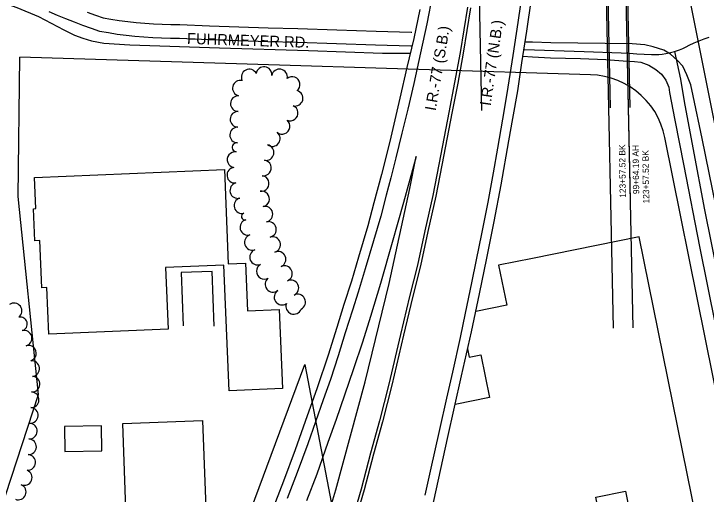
# Model space of a CAD drawing. Extents: x -25029 to 2274964, y -81170 to 687028.
# Drawn here: x -5410 to -4527, y -67116 to -66503 of the extents above; entities that cross this region are included whole.
import ezdxf

# ---------------------------------------------------------------- set-up
doc = ezdxf.new("R2010")
doc.units = 0
for name, color, linetype in [('81911BEA - RW_X_Fee_RW', 7, 'Continuous'), ('AP_X_Runway', 7, 'Continuous'), ('BD_X_Canopy', 7, 'Continuous'), ('BLDG', 7, 'Continuous'), ('BR_X_Rail_Object', 7, 'Continuous'), ('Default', 7, 'Continuous'), ('GE_X_CL_100', 7, 'Continuous'), ('GE_X_CL_2000', 7, 'Continuous'), ('PV_X_EOP', 7, 'Continuous'), ('ROAD', 7, 'Continuous'), ('TREES', 7, 'Continuous'), ('WALL', 7, 'Continuous')]:
    doc.layers.add(name, color=color, linetype=linetype)

msp = doc.modelspace()

# ---------------------------------------------------------------- linework, layer by layer
at = {"layer": '81911BEA - RW_X_Fee_RW'}
for p, q in [((-5404.25, -66736.21), (-5402.05, -66558.75)), ((-5378.34, -66988.75), (-5404.25, -66736.21)), ((-5144.04, -67234.06), (-5038.65, -66950.66)), ((-5038.65, -66950.66), (-4994.72, -67179.49)), ((-5479.43, -67300.49), (-5378.34, -66988.75))]:
    msp.add_line(p, q, dxfattribs=at)
for points in [[(-4366.67, -67383.31), (-4370, -67366.77), (-4388.22, -67276.31), (-4407.96, -67178.28), (-4459.99, -66919.94), (-4518.67, -66628.59), (-4548.73, -66479.3)], [(-4674.42, -66580.95), (-5112.18, -66567.6), (-5402.05, -66558.75)], [(-4579.44, -66661.16), (-4581.59, -66652.49), (-4584.51, -66644.04), (-4588.18, -66635.88), (-4592.56, -66628.08), (-4597.61, -66620.71), (-4603.31, -66613.82), (-4609.6, -66607.46), (-4616.43, -66601.69), (-4623.75, -66596.56), (-4631.5, -66592.1), (-4639.61, -66588.35), (-4648.03, -66585.34), (-4656.68, -66583.09), (-4665.5, -66581.62), (-4674.42, -66580.95)], [(-4442.21, -67342.51), (-4454.99, -67279.05), (-4466.84, -67220.23), (-4476.71, -67171.21), (-4579.44, -66661.16)]]:
    msp.add_lwpolyline(points, dxfattribs=at)
at = {"layer": 'AP_X_Runway'}
for p, q in [((-4655.51, -66432.36), (-4645.53, -66904.41)), ((-4630.51, -66431.83), (-4620.53, -66903.88))]:
    msp.add_line(p, q, dxfattribs=at)
at = {"layer": 'BD_X_Canopy'}
for p, q in [((-4653.48, -66431.67), (-4649.4, -66623.3)), ((-4628.49, -66431.16), (-4624.4, -66622.76)), ((-4817.54, -66435.17), (-4813.45, -66626.79))]:
    msp.add_line(p, q, dxfattribs=at)
at = {"layer": 'BLDG'}
msp.add_line((-4748.36, -66815.28), (-4791.48, -66823.99), dxfattribs=at)
for points in [[(-5136.18, -66822.17), (-5114.4, -66821.25), (-5111.83, -66882.03), (-5071.47, -66880.32), (-5067.2, -66981.33), (-5134.93, -66984.19), (-5141.71, -66823.83), (-5216.32, -66826.98), (-5212.99, -66905.65), (-5364.87, -66912.07), (-5367.4, -66852.48), (-5373.96, -66852.75), (-5376.5, -66792.51), (-5382.88, -66792.78), (-5384.61, -66751.93), (-5381.44, -66751.8), (-5383.11, -66712.29), (-5141.26, -66702.06)], [(-5169.02, -67021.94), (-5163.55, -67166.96), (-5265.43, -67170.8), (-5270.89, -67025.78)], [(-5344.6, -67061.61), (-5297.29, -67060.79), (-5297.84, -67028.79), (-5345.15, -67029.61)]]:
    msp.add_lwpolyline(points, close=True, dxfattribs=at)
for points in [[(-4748.36, -67163.17), (-4662.38, -67145.79), (-4667.62, -67119.86), (-4629.88, -67112.24), (-4620.43, -67159.01), (-4610.14, -67164.88), (-4538.98, -67150.5), (-4612.28, -66787.78), (-4748.36, -66815.28)], [(-4791.48, -66823.99), (-4781.16, -66875.07), (-4820.66, -66883.05)], [(-4831.05, -66930.65), (-4828.89, -66941.35), (-4814.06, -66938.35), (-4803.05, -66992.83), (-4847.13, -67001.74)]]:
    msp.add_lwpolyline(points, dxfattribs=at)
at = {"layer": 'BR_X_Rail_Object'}
for points in [[(-4748.36, -66378.07), (-4752.9, -66412.35), (-4760.15, -66467.23), (-4766.87, -66514.24), (-4773.38, -66556.56), (-4781.07, -66605.12), (-4786.68, -66637.87), (-4792.77, -66674.62), (-4798.43, -66706.35), (-4805.33, -66743.43), (-4813.25, -66784.09), (-4820.02, -66817.09), (-4826.19, -66846.57), (-4834.14, -66885.13), (-4840.61, -66916.3), (-4850.48, -66960.47), (-4858, -66993.53), (-4866.99, -67033.57), (-4878.63, -67086.62), (-4885.56, -67117.17)], [(-4875.89, -66478.34), (-4883.01, -66516.02), (-4891.14, -66553.22), (-4899.77, -66592.04), (-4907.49, -66624.76), (-4914.84, -66655.57), (-4922.67, -66687), (-4929.12, -66712.32), (-4934.84, -66734.73), (-4941.58, -66761.28), (-4951.12, -66793.01), (-4961.81, -66828.67), (-4970.57, -66858.25), (-4977.73, -66881.38), (-4987.09, -66910.2), (-4996.25, -66939.7), (-5006.1, -66969.86), (-5015.14, -66995.62), (-5024.97, -67023.95), (-5034.92, -67052.01), (-5048.28, -67088.38), (-5061.17, -67121.69)], [(-4920.49, -67328.67), (-4909.4, -67280.03), (-4891.96, -67204.02), (-4873.55, -67122.8), (-4856.84, -67045.28), (-4838.99, -66965.27), (-4826.08, -66908.98), (-4815.94, -66860.46), (-4806.52, -66814.99), (-4797.29, -66768.37), (-4788.13, -66721.26), (-4778.55, -66665.39), (-4773.21, -66636.99), (-4767.22, -66601.6), (-4761.9, -66565.78), (-4755.42, -66525.37), (-4749.67, -66483.92), (-4748.36, -66473.6)], [(-4831.15, -66494.95), (-4840.75, -66552.58), (-4847.68, -66591.09), (-4855.01, -66629.32), (-4865.22, -66682.25), (-4875.5, -66735.12), (-4885.52, -66780.31), (-4895.18, -66823.87), (-4905.12, -66864.03), (-4916.76, -66912.39), (-4931.42, -66975.93), (-4943.37, -67022.65), (-4954.82, -67063.94), (-4966.89, -67109.57), (-4979.84, -67154.72)], [(-4827.21, -66495.66), (-4836.81, -66553.27), (-4843.75, -66591.82), (-4851.08, -66630.08), (-4861.29, -66683.02), (-4871.58, -66735.93), (-4881.62, -66781.17), (-4891.28, -66824.78), (-4901.23, -66864.98), (-4912.86, -66913.31), (-4927.53, -66976.87), (-4939.5, -67023.68), (-4950.96, -67064.99), (-4963.03, -67110.64), (-4976, -67155.85)], [(-4891.9, -66497.73), (-4899.62, -66534.73), (-4908.36, -66571.78), (-4917.47, -66611), (-4930.37, -66666.07), (-4940.95, -66708.12), (-4950.83, -66744.21), (-4958.5, -66773.73), (-4970.41, -66813.79), (-4978.98, -66844.24), (-4988.76, -66873.94), (-4997.79, -66903.5), (-5009.02, -66938.88), (-5023.06, -66980.41), (-5038.15, -67023.27), (-5050.75, -67059.65), (-5065.79, -67099.59), (-5081.09, -67139.12)], [(-5038.52, -67242.52), (-4999.06, -67110.56), (-4961.89, -66972.93), (-4931.3, -66847.3), (-4904.8, -66726.23), (-4896.81, -66685.16), (-4912.76, -66743.85), (-4927.22, -66795.16), (-4942.32, -66847.4), (-4955.08, -66889.35), (-4964.97, -66921.97), (-4976.66, -66956.25), (-4988, -66990), (-4998.81, -67020.76), (-5009.4, -67050.3), (-5023.15, -67090.47), (-5036.4, -67124.73)]]:
    msp.add_lwpolyline(points, dxfattribs=at)
at = {"layer": 'Default'}
msp.add_line((-4630.52, -66431.66), (-4623.7, -66741.45), dxfattribs=at)
at = {"layer": 'GE_X_CL_2000'}
for points in [[(-5364.99, -66500.26), (-5354.39, -66504.91), (-5343.7, -66509.38), (-5332.95, -66513.65), (-5322.11, -66517.74), (-5311.21, -66521.63), (-5300.23, -66525.32), (-5289.03, -66527.29), (-5277.8, -66529.03), (-5266.52, -66530.52), (-5255.23, -66531.78), (-5243.9, -66532.8), (-5232.57, -66533.58), (-5221.21, -66534.11), (-5209.84, -66534.41), (-5198.47, -66534.47), (-5160.9, -66535.95), (-5123.33, -66537.29), (-5085.75, -66538.45), (-5048.17, -66539.45), (-4998.28, -66541.31), (-4948.39, -66542.9), (-4903.56, -66544.09), (-4902.63, -66544.12)], [(-4567.29, -66551.31), (-4560.85, -66549.12), (-4556.65, -66547.38), (-4552.54, -66545.44), (-4548.53, -66543.3), (-4542.33, -66540.38), (-4536.03, -66537.68), (-4529.64, -66535.2), (-4523.16, -66532.93)], [(-4758.55, -66548.77), (-4682.5, -66551.38), (-4635.22, -66553.19), (-4624.74, -66553.27), (-4615.42, -66554.18), (-4606.08, -66554.79), (-4596.73, -66555.1), (-4587.37, -66555.12), (-4582.84, -66554.66), (-4578.35, -66553.99), (-4573.89, -66553.09), (-4567.29, -66551.31)], [(-4567.29, -66551.31), (-4559.84, -66586.68), (-4554.82, -66615.27), (-4543.91, -66674.31), (-4528.83, -66753.33), (-4511.83, -66837.43), (-4499, -66900.26), (-4486.18, -66964.69), (-4473.34, -67028.16), (-4460.2, -67091.63), (-4448.33, -67153.2)]]:
    msp.add_lwpolyline(points, dxfattribs=at)
at = {"layer": 'PV_X_EOP'}
msp.add_line((-4760.55, -66557.39), (-4748.36, -66558.17), dxfattribs=at)
for points in [[(-5431.04, -66486.23), (-5405.69, -66494.99), (-5378.4, -66506.5), (-5345.97, -66523.66), (-5332.2, -66530.33), (-5321.66, -66534.44), (-5310.84, -66537.87), (-5295.05, -66540.84), (-5261.83, -66542.79), (-5147.55, -66546.82), (-5033.93, -66550.1), (-4939.75, -66553.34), (-4904.03, -66553.43)], [(-5316.08, -66501.29), (-5305.47, -66505.08), (-5295.89, -66508.3), (-5286.18, -66510), (-5275.31, -66511.68), (-5264.4, -66513.13), (-5253.48, -66514.35), (-5242.52, -66515.33), (-5231.55, -66516.08), (-5220.57, -66516.61), (-5209.57, -66516.89), (-5198.08, -66516.95), (-5160.25, -66518.45), (-5122.75, -66519.78), (-5085.25, -66520.94), (-5047.61, -66521.94), (-4997.68, -66523.8), (-4947.87, -66525.39), (-4903.06, -66526.58), (-4902.08, -66526.61)], [(-4285.04, -67715.92), (-4294.3, -67694.03), (-4309.65, -67645.12), (-4340.11, -67541.24), (-4369.77, -67438.32), (-4397.91, -67329.85), (-4419.25, -67225.16), (-4442.48, -67106.5), (-4469.84, -66969.56), (-4510.03, -66770.9), (-4532.06, -66662.52), (-4543.31, -66607.96), (-4546.49, -66593.84), (-4551.73, -66581.31), (-4556.79, -66570.02), (-4563.73, -66562.29), (-4572.18, -66554.68), (-4581.08, -66549.58), (-4594.33, -66545.23), (-4605.17, -66542.88), (-4621.2, -66541.68), (-4724.92, -66540.19), (-4748.36, -66539.55)], [(-4748.36, -66558.17), (-4725.43, -66559.62), (-4687.03, -66560.36), (-4655.02, -66561.48), (-4632.55, -66563.19), (-4618.29, -66564.29), (-4610.41, -66564.89), (-4599.94, -66568.93), (-4591.11, -66574.17), (-4583.94, -66580.27), (-4578.28, -66588.04), (-4574.41, -66596.93), (-4573.49, -66603.54), (-4566.7, -66639), (-4555.17, -66697.1), (-4535.37, -66799.94), (-4504.78, -66952.09), (-4470.5, -67124.35)]]:
    msp.add_lwpolyline(points, dxfattribs=at)
at = {"layer": 'ROAD'}
msp.add_line((-4748.36, -66539.55), (-4757.65, -66539.29), dxfattribs=at)
at = {"layer": 'TREES'}
for centre, radius, start, end in [((-5109.57, -66583.98), 10, 26.34293, 206.34293), ((-5090.68, -66580.75), 10, 353.08844, 173.08844), ((-5070.94, -66583.86), 10, 348.96771, 168.96771), ((-5054.8, -66593.52), 10, 309.26527, 129.26528), ((-5120.84, -66598.15), 10, 76.64178, 256.64178), ((-5051.01, -66610.93), 10, 255.25649, 75.25649), ((-5123.38, -66617.87), 10, 88.71868, 268.71868), ((-5123.83, -66637.87), 10, 88.71868, 268.71868), ((-5057.41, -66629.83), 10, 247.33075, 67.33076), ((-5067.64, -66646.76), 10, 230.3765, 50.3765), ((-5124.27, -66657.86), 10, 88.71868, 268.71868), ((-5080.08, -66662.42), 10, 232.72553, 52.72553), ((-5125.33, -66673.63), 5.83, 81.73039, 261.73039), ((-5088.07, -66680.19), 10, 258.82957, 78.82957), ((-5127.61, -66689.3), 10, 81.73039, 261.73039), ((-5091.43, -66699.9), 10, 261.79107, 81.79108), ((-5127.9, -66709.13), 10, 96.5985, 276.5985), ((-5094.29, -66719.69), 10, 261.79107, 81.79108), ((-5124.12, -66728.71), 10, 105.25663, 285.25663), ((-5093.74, -66739.39), 10, 281.43683, 101.43683), ((-5118.86, -66748.01), 10, 105.25663, 285.25663), ((-5089.53, -66758.94), 10, 282.82236, 102.82236), ((-5115.08, -66761.86), 4.36, 105.25663, 285.25663), ((-5111.25, -66775.7), 10, 105.55816, 285.55816), ((-5085.09, -66778.44), 10, 282.82236, 102.82236), ((-5105.55, -66794.87), 10, 107.53531, 287.53531), ((-5079.8, -66797.71), 10, 287.92192, 107.92192), ((-5098.87, -66813.7), 10, 111.53066, 291.53066), ((-5072.79, -66816.42), 10, 293.14799, 113.14799), ((-5090.24, -66831.69), 10, 119.77386, 299.77386), ((-5064.73, -66834.72), 10, 294.37697, 114.37697), ((-5079.26, -66848.36), 10, 126.93037, 306.93037), ((-5056.48, -66852.94), 10, 294.37777, 114.37777), ((-5067.7, -66864.67), 10, 123.75169, 303.75169), ((-5047.87, -66870.99), 10, 296.62606, 116.62606), ((-5409.39, -66882.34), 10, 306.15132, 126.15132), ((-5052.76, -66876.46), 10, 159.68253, 339.68253), ((-5401.3, -66898.94), 8.8, 284.43125, 104.43125), ((-5396.61, -66917.15), 10, 284.43125, 104.43125), ((-5391.11, -66936.37), 10, 287.53021, 107.53021), ((-5387.01, -66955.84), 10, 276.26691, 96.26691), ((-5386.47, -66975.77), 10, 266.81656, 86.81656), ((-5387.58, -66995.74), 10, 266.81656, 86.81656), ((-5388.69, -67015.71), 10, 266.81656, 86.81656), ((-5389.8, -67035.68), 10, 266.81656, 86.81656), ((-5390.91, -67055.64), 10, 266.81656, 86.81656), ((-5392.02, -67075.61), 10, 266.81656, 86.81656), ((-5396.43, -67094.83), 10, 247.33962, 67.33962), ((-5404, -67113.34), 10, 248.17434, 68.17434)]:
    msp.add_arc(centre, radius, start, end, dxfattribs=at)
at = {"layer": 'WALL'}
msp.add_lwpolyline([(-5154.13, -66901.73), (-5156.64, -66831.94), (-5196.16, -66833.36), (-5193.62, -66901.52)], dxfattribs=at)

# ---------------------------------------------------------------- texts
at = {"layer": 'Default'}
for s, rotation, p in [('123+57.52 BK', 90.75092, (-4629.24, -66737.93)), ('99+64.19 AH', 90.70479, (-4612.22, -66733.24)), ('123+57.52 BK', 90.75092, (-4599.42, -66745.22))]:
    msp.add_text(s, height=7.9998, rotation=rotation, dxfattribs=at).set_placement(p)
at = {"layer": 'GE_X_CL_100'}
for s, rotation, p in [('I.R.-77 (N.B.)', 81.67736, (-4801.72, -66621.27)), ('I.R.-77 (S.B.)', 80.4037, (-4871.88, -66627.62)), ('FUHRMEYER RD.', 358.1373, (-5189.01, -66541.63))]:
    msp.add_text(s, height=14, rotation=rotation, dxfattribs=at).set_placement(p)

doc.saveas('drawing.dxf')
